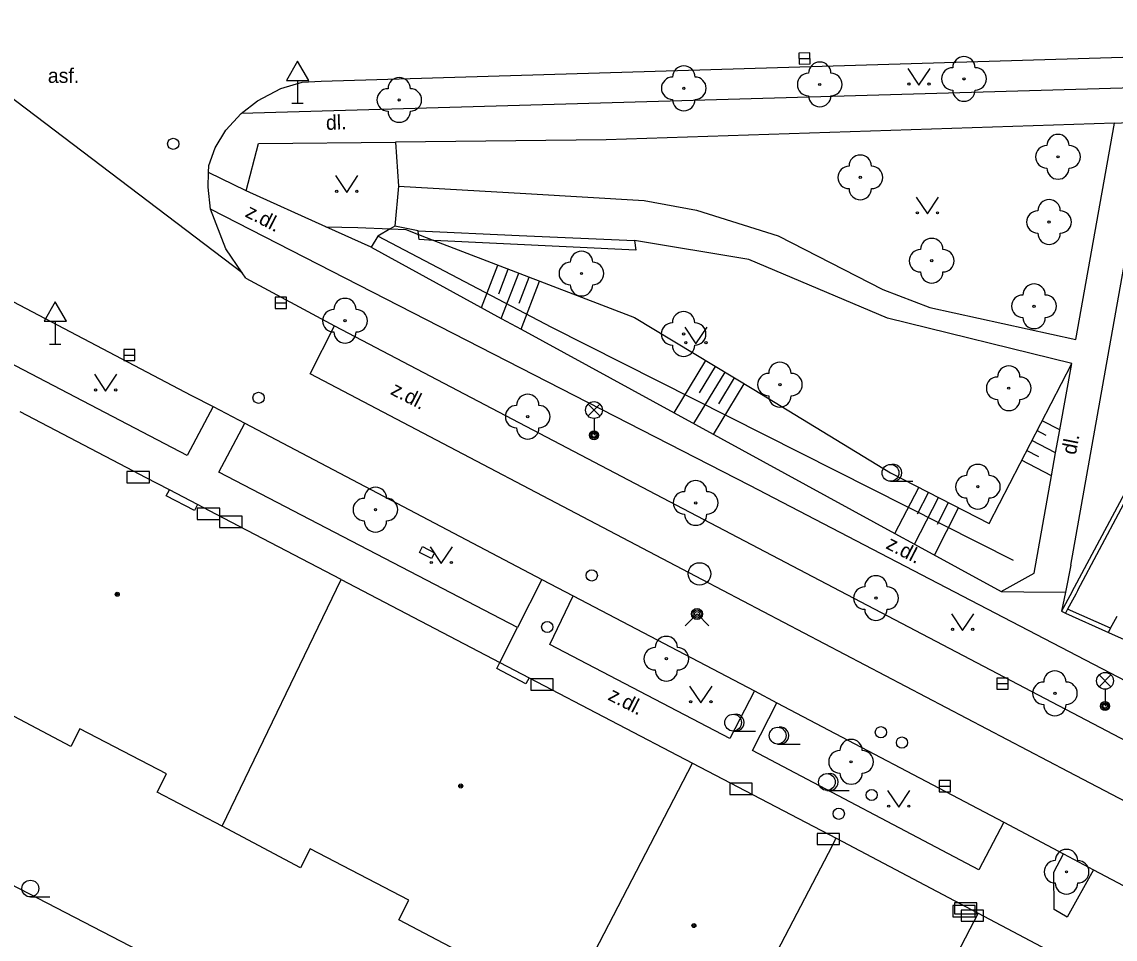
# Model space of a CAD drawing. Extents: x -595546 to -593986, y -1160845 to -1159202.
# Drawn here: x -595122.16 to -595073.34, y -1160822.34 to -1160781.39 of the extents above; entities that cross this region are included whole.
import ezdxf

# ---------------------------------------------------------------- set-up
doc = ezdxf.new("R2010")
doc.units = 0
for name, color, linetype in [('Level 22', 7, 'Continuous'), ('Level 24', 7, 'Continuous'), ('Level 27', 7, 'Continuous'), ('Level 28', 7, 'Continuous'), ('Level 31', 7, 'Continuous'), ('Level 33', 7, 'Continuous'), ('Level 34', 7, 'Continuous'), ('Level 36', 7, 'Continuous'), ('Level 39', 7, 'Continuous'), ('slaboproud - povrch.  znaky a tel. budka skut. velikost', 7, 'Continuous'), ('Specificka linie pasportu komunikaci', 7, 'Continuous'), ('TM - budovy zdene_ betonove - NP', 7, 'Continuous'), ('TM - budovy zdene_ betonove - VP', 7, 'Continuous'), ('TM - chodniky - VP', 7, 'Continuous'), ('TM - horni hrana svahu', 7, 'Continuous'), ('TM - komunikace - VP', 7, 'Continuous'), ('TM - letecke snimky - pomocna linie', 7, 'Continuous'), ('TM - plot drateny_ kovovy - VP', 7, 'Continuous'), ('TM - plot zivy neuzavreny', 7, 'Continuous'), ('TM - podezdivka plotu - VP', 7, 'Continuous'), ('TM - popis povrchu', 7, 'Continuous'), ('TM - rozhrani mezi zpev. plochami mezi sebou - VP', 7, 'Continuous'), ('TM - rozhrani ploch obecne - VP', 7, 'Continuous'), ('TM - srafovani', 7, 'Continuous'), ('TM - vjezd na pozemek', 7, 'Continuous')]:
    doc.layers.add(name, color=color, linetype=linetype)

msp = doc.modelspace()

# ---------------------------------------------------------------- linework, layer by layer
at = {"layer": 'Level 22'}
for centre in [(-595086.53, -1160784.18), (-595080.09, -1160783.93), (-595092.6, -1160784.35), (-595105.31, -1160784.87), (-595075.89, -1160787.41), (-595084.72, -1160788.33), (-595076.29, -1160790.32), (-595081.53, -1160792.05), (-595097.17, -1160792.62), (-595076.96, -1160794.08), (-595107.73, -1160794.73), (-595092.61, -1160795.32), (-595088.31, -1160797.58), (-595078.09, -1160797.74), (-595099.57, -1160799.01), (-595079.47, -1160802.14), (-595092.07, -1160802.86), (-595106.37, -1160803.16), (-595084.02, -1160807.11), (-595093.38, -1160809.82), (-595076.03, -1160811.36), (-595085.13, -1160814.42), (-595075.51, -1160819.33)]:
    msp.add_circle(centre, 0.05, dxfattribs=at)
for centre, start, end in [((-595086.53, -1160783.68), 0, 180), ((-595080.09, -1160783.43), 0, 180), ((-595092.6, -1160783.85), 0, 180), ((-595087.03, -1160784.18), 90, 270), ((-595086.03, -1160784.18), 270, 90), ((-595080.59, -1160783.93), 90, 270), ((-595079.59, -1160783.93), 270, 90), ((-595105.31, -1160784.37), 0, 180), ((-595093.1, -1160784.35), 90, 270), ((-595092.1, -1160784.35), 270, 90), ((-595105.81, -1160784.87), 90, 270), ((-595104.81, -1160784.87), 270, 90), ((-595086.53, -1160784.68), 180, 0), ((-595080.09, -1160784.43), 180, 0), ((-595092.6, -1160784.85), 180, 0), ((-595105.31, -1160785.37), 180, 0), ((-595075.89, -1160786.91), 0, 180), ((-595076.39, -1160787.41), 90, 270), ((-595075.39, -1160787.41), 270, 90), ((-595084.72, -1160787.83), 0, 180), ((-595085.22, -1160788.33), 90, 270), ((-595084.22, -1160788.33), 270, 90), ((-595075.89, -1160787.91), 180, 0), ((-595084.72, -1160788.83), 180, 0), ((-595076.29, -1160789.82), 0, 180), ((-595076.79, -1160790.32), 90, 270), ((-595075.79, -1160790.32), 270, 90), ((-595081.53, -1160791.55), 0, 180), ((-595076.29, -1160790.82), 180, 0), ((-595097.17, -1160792.12), 0, 180), ((-595082.03, -1160792.05), 90, 270), ((-595081.03, -1160792.05), 270, 90), ((-595097.67, -1160792.62), 90, 270), ((-595096.67, -1160792.62), 270, 90), ((-595081.53, -1160792.55), 180, 0), ((-595076.96, -1160793.58), 0, 180), ((-595097.17, -1160793.12), 180, 0), ((-595107.73, -1160794.23), 0, 180), ((-595077.46, -1160794.08), 90, 270), ((-595076.46, -1160794.08), 270, 90), ((-595108.23, -1160794.73), 90, 270), ((-595107.23, -1160794.73), 270, 90), ((-595092.61, -1160794.82), 0, 180), ((-595093.11, -1160795.32), 90, 270), ((-595092.11, -1160795.32), 270, 90), ((-595076.96, -1160794.58), 180, 0), ((-595107.73, -1160795.23), 180, 0), ((-595092.61, -1160795.82), 180, 0), ((-595088.31, -1160797.08), 0, 180), ((-595078.09, -1160797.24), 0, 180), ((-595088.81, -1160797.58), 90, 270), ((-595087.81, -1160797.58), 270, 90), ((-595078.59, -1160797.74), 90, 270), ((-595077.59, -1160797.74), 270, 90), ((-595099.57, -1160798.51), 0, 180), ((-595088.31, -1160798.08), 180, 0), ((-595078.09, -1160798.24), 180, 0), ((-595100.07, -1160799.01), 90, 270), ((-595099.07, -1160799.01), 270, 90), ((-595099.57, -1160799.51), 180, 0), ((-595079.47, -1160801.64), 0, 180), ((-595092.07, -1160802.36), 0, 180), ((-595079.97, -1160802.14), 90, 270), ((-595078.97, -1160802.14), 270, 90), ((-595106.37, -1160802.66), 0, 180), ((-595092.57, -1160802.86), 90, 270), ((-595091.57, -1160802.86), 270, 90), ((-595106.87, -1160803.16), 90, 270), ((-595105.87, -1160803.16), 270, 90), ((-595079.47, -1160802.64), 180, 0), ((-595106.37, -1160803.66), 180, 0), ((-595092.07, -1160803.36), 180, 0), ((-595084.02, -1160806.61), 0, 180), ((-595084.52, -1160807.11), 90, 270), ((-595083.52, -1160807.11), 270, 90), ((-595084.02, -1160807.61), 180, 0), ((-595093.38, -1160809.32), 0, 180), ((-595093.88, -1160809.82), 90, 270), ((-595092.88, -1160809.82), 270, 90), ((-595093.38, -1160810.32), 180, 0), ((-595076.03, -1160810.86), 0, 180), ((-595076.53, -1160811.36), 90, 270), ((-595075.53, -1160811.36), 270, 90), ((-595076.03, -1160811.86), 180, 0), ((-595085.13, -1160813.92), 0, 180), ((-595085.63, -1160814.42), 90, 270), ((-595084.63, -1160814.42), 270, 90), ((-595085.13, -1160814.92), 180, 0), ((-595075.51, -1160818.83), 0, 180), ((-595076.01, -1160819.33), 90, 270), ((-595075.01, -1160819.33), 270, 90), ((-595075.51, -1160819.83), 180, 0)]:
    msp.add_arc(centre, 0.5, start, end, dxfattribs=at)
at = {"layer": 'Level 24'}
for points in [[(-595117.467, -1160801.958), (-595116.467, -1160801.958), (-595116.467, -1160801.458), (-595117.467, -1160801.458)], [(-595114.327, -1160803.598), (-595113.327, -1160803.598), (-595113.327, -1160803.098), (-595114.327, -1160803.098)], [(-595113.328, -1160803.959), (-595112.328, -1160803.959), (-595112.328, -1160803.459), (-595113.328, -1160803.459)], [(-595099.438, -1160811.219), (-595098.438, -1160811.219), (-595098.438, -1160810.719), (-595099.438, -1160810.719)], [(-595090.548, -1160815.879), (-595089.548, -1160815.879), (-595089.548, -1160815.379), (-595090.548, -1160815.379)], [(-595086.647, -1160818.118), (-595085.647, -1160818.118), (-595085.647, -1160817.618), (-595086.647, -1160817.618)], [(-595080.587, -1160821.338), (-595079.587, -1160821.338), (-595079.587, -1160820.838), (-595080.587, -1160820.838)], [(-595080.508, -1160821.209), (-595079.508, -1160821.209), (-595079.508, -1160820.709), (-595080.508, -1160820.709)], [(-595080.218, -1160821.539), (-595079.218, -1160821.539), (-595079.218, -1160821.039), (-595080.218, -1160821.039)]]:
    msp.add_lwpolyline(points, close=True, dxfattribs=at)
at = {"layer": 'Level 27'}
for p, q in [((-595087.46, -1160783.026), (-595086.96, -1160783.014)), ((-595110.85, -1160793.93), (-595110.35, -1160793.93)), ((-595117.61, -1160796.26), (-595117.11, -1160796.26)), ((-595078.62, -1160810.93), (-595078.12, -1160810.93)), ((-595081.19, -1160815.51), (-595080.69, -1160815.51))]:
    msp.add_line(p, q, dxfattribs=at)
for points in [[(-595087.454, -1160783.276), (-595086.954, -1160783.264), (-595086.966, -1160782.764), (-595087.466, -1160782.776)], [(-595110.85, -1160794.18), (-595110.35, -1160794.18), (-595110.35, -1160793.68), (-595110.85, -1160793.68)], [(-595117.61, -1160796.51), (-595117.11, -1160796.51), (-595117.11, -1160796.01), (-595117.61, -1160796.01)], [(-595078.62, -1160811.18), (-595078.12, -1160811.18), (-595078.12, -1160810.68), (-595078.62, -1160810.68)], [(-595081.19, -1160815.76), (-595080.69, -1160815.76), (-595080.69, -1160815.26), (-595081.19, -1160815.26)]]:
    msp.add_lwpolyline(points, close=True, dxfattribs=at)
msp.add_circle((-595091.9, -1160806.03), 0.5, dxfattribs=at)
at = {"layer": 'Level 28'}
for centre in [(-595111.59, -1160798.17), (-595096.71, -1160806.1), (-595083.8, -1160813.1), (-595082.86, -1160813.56), (-595084.21, -1160815.9), (-595085.68, -1160816.74)]:
    msp.add_circle(centre, 0.25, dxfattribs=at)
at = {"layer": 'Level 31'}
msp.add_lwpolyline([(-595092.54, -1160808.35), (-595092.01, -1160807.82), (-595091.48, -1160808.35)], dxfattribs=at)
for centre, radius in [((-595115.4, -1160786.83), 0.25), ((-595092.01, -1160807.82), 0.25), ((-595092.01, -1160807.82), 0.18), ((-595092.01, -1160807.82), 0.11), ((-595098.7, -1160808.4), 0.25)]:
    msp.add_circle(centre, radius, dxfattribs=at)
at = {"layer": 'Level 33'}
for p, q in [((-595096.875, -1160798.98), (-595096.345, -1160798.45)), ((-595096.875, -1160798.45), (-595096.345, -1160798.98)), ((-595096.61, -1160799.09), (-595096.61, -1160799.84)), ((-595074.055, -1160811.07), (-595073.525, -1160810.54)), ((-595074.055, -1160810.54), (-595073.525, -1160811.07)), ((-595073.79, -1160811.18), (-595073.79, -1160811.93))]:
    msp.add_line(p, q, dxfattribs=at)
for centre, radius in [((-595096.61, -1160798.715), 0.375), ((-595096.61, -1160799.84), 0.2), ((-595096.61, -1160799.84), 0.145), ((-595096.61, -1160799.84), 0.0876), ((-595073.79, -1160810.805), 0.375), ((-595073.79, -1160811.93), 0.2), ((-595073.79, -1160811.93), 0.145), ((-595073.79, -1160811.93), 0.0876)]:
    msp.add_circle(centre, radius, dxfattribs=at)
at = {"layer": 'Level 34'}
for p, q in [((-595109.85, -1160784.002), (-595109.85, -1160785.02)), ((-595110.1, -1160785.02), (-595109.6, -1160785.02)), ((-595120.67, -1160794.752), (-595120.67, -1160795.77)), ((-595120.92, -1160795.77), (-595120.42, -1160795.77))]:
    msp.add_line(p, q, dxfattribs=at)
for points in [[(-595110.35, -1160784.002), (-595109.35, -1160784.002), (-595109.85, -1160783.136)], [(-595121.17, -1160794.752), (-595120.17, -1160794.752), (-595120.67, -1160793.886)]]:
    msp.add_lwpolyline(points, close=True, dxfattribs=at)
at = {"layer": 'Level 36'}
for p, q in [((-595083.37, -1160801.895), (-595082.37, -1160801.895)), ((-595090.4, -1160813.045), (-595089.4, -1160813.045)), ((-595088.41, -1160813.625), (-595087.41, -1160813.625)), ((-595086.21, -1160815.695), (-595085.21, -1160815.695)), ((-595121.78, -1160820.455), (-595120.905, -1160820.455))]:
    msp.add_line(p, q, dxfattribs=at)
for points in [[(-595082.6, -1160783.46), (-595082.1, -1160784.21), (-595081.6, -1160783.46)], [(-595108.15, -1160788.25), (-595107.65, -1160789), (-595107.15, -1160788.25)], [(-595082.22, -1160789.21), (-595081.72, -1160789.96), (-595081.22, -1160789.21)], [(-595092.56, -1160795.01), (-595092.06, -1160795.76), (-595091.56, -1160795.01)], [(-595118.92, -1160797.12), (-595118.42, -1160797.87), (-595117.92, -1160797.12)], [(-595103.93, -1160804.82), (-595103.43, -1160805.57), (-595102.93, -1160804.82)], [(-595080.65, -1160807.81), (-595080.15, -1160808.56), (-595079.65, -1160807.81)], [(-595092.34, -1160811.04), (-595091.84, -1160811.79), (-595091.34, -1160811.04)], [(-595083.5, -1160815.7), (-595083, -1160816.45), (-595082.5, -1160815.7)]]:
    msp.add_lwpolyline(points, dxfattribs=at)
for centre, radius in [((-595082.55, -1160784.16), 0.05), ((-595081.651, -1160784.16), 0.05), ((-595108.1, -1160788.95), 0.05), ((-595107.201, -1160788.95), 0.05), ((-595082.17, -1160789.91), 0.05), ((-595081.271, -1160789.91), 0.05), ((-595092.51, -1160795.71), 0.05), ((-595091.611, -1160795.71), 0.05), ((-595118.87, -1160797.82), 0.05), ((-595117.971, -1160797.82), 0.05), ((-595083.37, -1160801.52), 0.375), ((-595103.88, -1160805.52), 0.05), ((-595102.981, -1160805.52), 0.05), ((-595080.6, -1160808.51), 0.05), ((-595079.701, -1160808.51), 0.05), ((-595092.29, -1160811.74), 0.05), ((-595091.391, -1160811.74), 0.05), ((-595090.4, -1160812.67), 0.375), ((-595088.41, -1160813.25), 0.375), ((-595086.21, -1160815.32), 0.375), ((-595083.45, -1160816.4), 0.05), ((-595082.551, -1160816.4), 0.05), ((-595121.78, -1160820.08), 0.375)]:
    msp.add_circle(centre, radius, dxfattribs=at)
for centre in [(-595083.245, -1160801.52), (-595090.275, -1160812.67), (-595088.285, -1160813.25), (-595086.085, -1160815.32)]:
    msp.add_arc(centre, 0.375, 260.4059, 99.5941, dxfattribs=at)
at = {"layer": 'Level 39'}
for centre, radius in [((-595117.9, -1160806.94), 0.09), ((-595117.9, -1160806.94), 0.0398), ((-595102.56, -1160815.5), 0.09), ((-595102.56, -1160815.5), 0.0398), ((-595092.15, -1160821.73), 0.09), ((-595092.15, -1160821.73), 0.0398)]:
    msp.add_circle(centre, radius, dxfattribs=at)
at = {"layer": 'slaboproud - povrch.  znaky a tel. budka skut. velikost'}
msp.add_lwpolyline([(-595104.27, -1160804.81), (-595103.74, -1160805.09), (-595103.87, -1160805.35), (-595104.41, -1160805.07), (-595104.27, -1160804.81)], dxfattribs=at)
at = {"layer": 'Specificka linie pasportu komunikaci'}
msp.add_lwpolyline([(-595112.32, -1160792.59), (-595135.43, -1160775.06)], dxfattribs=at)
at = {"layer": 'TM - budovy zdene_ betonove - NP'}
for points in [[(-595114.31, -1160802.93), (-595114.45, -1160803.2), (-595115.71, -1160802.54), (-595115.57, -1160802.28)], [(-595099.5, -1160810.67), (-595099.65, -1160810.94), (-595100.95, -1160810.26), (-595100.81, -1160809.98)]]:
    msp.add_lwpolyline(points, dxfattribs=at)
at = {"layer": 'TM - budovy zdene_ betonove - VP'}
for points in [[(-595115.57, -1160802.28), (-595116.64, -1160801.72), (-595117.17, -1160801.44), (-595122.24, -1160798.79)], [(-595114.31, -1160802.93), (-595115.57, -1160802.28)], [(-595107.9, -1160806.28), (-595113.5, -1160803.36), (-595114.03, -1160803.08), (-595114.31, -1160802.93)], [(-595113.22, -1160817.3), (-595107.9, -1160806.28)], [(-595107.9, -1160806.28), (-595100.81, -1160809.98)], [(-595100.81, -1160809.98), (-595099.5, -1160810.67)], [(-595119.98, -1160813.74), (-595126.28, -1160810.41)], [(-595099.5, -1160810.67), (-595092.21, -1160814.48)], [(-595119.57, -1160812.95), (-595119.98, -1160813.74)], [(-595115.7, -1160814.96), (-595119.57, -1160812.95)], [(-595097.4, -1160824.49), (-595092.21, -1160814.48)], [(-595092.21, -1160814.48), (-595085.79, -1160817.83)], [(-595116.12, -1160815.77), (-595115.7, -1160814.96)], [(-595113.22, -1160817.3), (-595116.12, -1160815.77)], [(-595109.72, -1160819.15), (-595113.22, -1160817.3)], [(-595092.13, -1160829.96), (-595085.96, -1160818.15), (-595085.82, -1160817.88), (-595085.79, -1160817.83)], [(-595085.79, -1160817.83), (-595079.45, -1160821.18)], [(-595109.28, -1160818.3), (-595109.72, -1160819.15)], [(-595104.88, -1160820.6), (-595109.28, -1160818.3)], [(-595105.33, -1160821.47), (-595104.88, -1160820.6)], [(-595085.78, -1160833.37), (-595079.62, -1160821.51), (-595079.48, -1160821.25), (-595079.45, -1160821.18)], [(-595079.45, -1160821.18), (-595070.99, -1160825.65)], [(-595099.02, -1160824.8), (-595105.33, -1160821.47)]]:
    msp.add_lwpolyline(points, dxfattribs=at)
at = {"layer": 'TM - chodniky - VP'}
for points in [[(-595072.5, -1160784.33), (-595112.37, -1160785.48)], [(-595105.34, -1160788.72), (-595099.65, -1160789.05), (-595094.37, -1160789.36), (-595092.03, -1160789.79), (-595088.39, -1160790.93), (-595083.72, -1160793.33), (-595081.62, -1160794.14), (-595075.09, -1160795.56), (-595073.37, -1160785.9)], [(-595073.37, -1160785.9), (-595096.07, -1160786.65)], [(-595075.32, -1160805.64), (-595073.65, -1160796.26), (-595071.79, -1160785.84)], [(-595096.07, -1160786.65), (-595105.48, -1160786.76)], [(-595112.15, -1160788.93), (-595111.6, -1160786.82), (-595105.48, -1160786.76)], [(-595108.59, -1160790.54), (-595112.15, -1160788.93)], [(-595105.34, -1160788.72), (-595105.5, -1160790.5)], [(-595067.01, -1160816.55), (-595065.88, -1160814.45), (-595089.65, -1160802.09), (-595113.74, -1160789.74)], [(-595106.56, -1160791.45), (-595108.59, -1160790.54)], [(-595104.46, -1160790.71), (-595105.5, -1160790.5)], [(-595104.46, -1160790.71), (-595099.96, -1160790.92), (-595094.8, -1160791.15)], [(-595106.56, -1160791.45), (-595100.75, -1160794.63), (-595099.86, -1160795.11), (-595083.17, -1160804.23), (-595082.3, -1160804.71), (-595078.43, -1160806.82)], [(-595075.28, -1160796.63), (-595083.51, -1160794.62), (-595089.7, -1160792), (-595094.8, -1160791.15)], [(-595113.62, -1160798.56), (-595114.78, -1160800.74), (-595125.42, -1160795.19), (-595124.28, -1160792.97)], [(-595078.43, -1160806.82), (-595076.96, -1160806), (-595076.18, -1160801.65), (-595076, -1160800.63), (-595075.81, -1160799.6), (-595075.28, -1160796.63)], [(-595100.03, -1160808.43), (-595113.36, -1160801.49), (-595112.21, -1160799.3)], [(-595075.32, -1160805.64), (-595075.56, -1160806.84)], [(-595098.94, -1160806.28), (-595100.03, -1160808.43)], [(-595089.44, -1160811.25), (-595090.55, -1160813.38), (-595098.59, -1160809.18), (-595097.54, -1160807.01)], [(-595075.56, -1160806.84), (-595075.74, -1160807.69)], [(-595078.31, -1160817.12), (-595079.43, -1160819.24), (-595089.53, -1160813.92), (-595088.44, -1160811.79)], [(-595074.3, -1160819.24), (-595075.48, -1160821.35), (-595076.06, -1160821.02), (-595076.07, -1160819.35), (-595075.64, -1160818.53)]]:
    msp.add_lwpolyline(points, dxfattribs=at)
at = {"layer": 'TM - horni hrana svahu'}
for points in [[(-595108.59, -1160790.54), (-595107.15, -1160790.57), (-595105.72, -1160790.63)], [(-595105.72, -1160790.63), (-595105.01, -1160790.66), (-595104.45, -1160790.88)], [(-595104.45, -1160790.88), (-595103.76, -1160791.14)], [(-595103.76, -1160791.14), (-595094.8, -1160794.59), (-595089.47, -1160797.8), (-595083.37, -1160801.52), (-595078.97, -1160803.78), (-595075.28, -1160796.63)]]:
    msp.add_lwpolyline(points, dxfattribs=at)
at = {"layer": 'TM - komunikace - VP'}
for points in [[(-595108.8, -1160784.03), (-595072.5, -1160782.94)], [(-595112.37, -1160785.48), (-595111.64, -1160784.91), (-595110.6, -1160784.36), (-595109.64, -1160784.08), (-595108.8, -1160784.03)], [(-595113.82, -1160788.11), (-595113.81, -1160787.8), (-595113.53, -1160787.01), (-595113.05, -1160786.22), (-595112.37, -1160785.48)], [(-595113.74, -1160789.74), (-595113.84, -1160788.77), (-595113.82, -1160788.11)], [(-595112.32, -1160792.59), (-595113.05, -1160791.52), (-595113.74, -1160789.74)], [(-595112.16, -1160792.82), (-595112.32, -1160792.59)], [(-595124.28, -1160792.97), (-595114.58, -1160798.06)], [(-595112.16, -1160792.82), (-595108.2, -1160794.96)], [(-595108.2, -1160794.96), (-595067.01, -1160816.55)], [(-595114.58, -1160798.06), (-595113.62, -1160798.56)], [(-595113.62, -1160798.56), (-595112.21, -1160799.3)], [(-595112.21, -1160799.3), (-595098.94, -1160806.28)], [(-595098.94, -1160806.28), (-595097.54, -1160807.01)], [(-595097.54, -1160807.01), (-595089.44, -1160811.25)], [(-595089.44, -1160811.25), (-595088.44, -1160811.79)], [(-595088.44, -1160811.79), (-595078.31, -1160817.12)], [(-595078.31, -1160817.12), (-595075.64, -1160818.53)], [(-595075.64, -1160818.53), (-595074.3, -1160819.24)], [(-595074.3, -1160819.24), (-595068.98, -1160822.05)]]:
    msp.add_lwpolyline(points, dxfattribs=at)
at = {"layer": 'TM - letecke snimky - pomocna linie'}
msp.add_lwpolyline([(-595129.76, -1160813.74), (-595124.77, -1160818.79), (-595116.1, -1160823.28)], dxfattribs=at)
at = {"layer": 'TM - plot drateny_ kovovy - VP'}
for points in [[(-595075.01, -1160806.76), (-595071.13, -1160799.49)], [(-595075.01, -1160806.76), (-595075.1, -1160806.93), (-595075.46, -1160807.6)], [(-595075.46, -1160807.6), (-595075.55, -1160807.78)], [(-595073.54, -1160808.46), (-595075.46, -1160807.6)]]:
    msp.add_lwpolyline(points, dxfattribs=at)
at = {"layer": 'TM - plot zivy neuzavreny'}
msp.add_lwpolyline([(-595077.88, -1160805.43), (-595098.49, -1160795.03), (-595106.27, -1160790.95)], dxfattribs=at)
at = {"layer": 'TM - podezdivka plotu - VP'}
for points in [[(-595075.28, -1160806.84), (-595071.32, -1160799.45)], [(-595075.28, -1160806.84), (-595075.74, -1160807.69)], [(-595075.74, -1160807.69), (-595075.55, -1160807.78)], [(-595075.55, -1160807.78), (-595073.64, -1160808.64)], [(-595073.64, -1160808.64), (-595073.54, -1160808.46)]]:
    msp.add_lwpolyline(points, dxfattribs=at)
at = {"layer": 'TM - rozhrani mezi zpev. plochami mezi sebou - VP'}
for points in [[(-595073.37, -1160785.9), (-595071.79, -1160785.84)], [(-595112.15, -1160788.93), (-595113.82, -1160788.109)], [(-595067.34, -1160819.1), (-595075.42, -1160814.87), (-595091.77, -1160806.29), (-595109.29, -1160797.1), (-595108.2, -1160794.96)], [(-595100.81, -1160809.98), (-595100.03, -1160808.43)]]:
    msp.add_lwpolyline(points, dxfattribs=at)
at = {"layer": 'TM - rozhrani ploch obecne - VP'}
for points in [[(-595105.48, -1160786.76), (-595105.34, -1160788.72)], [(-595105.72, -1160790.63), (-595106.27, -1160790.95)], [(-595105.5, -1160790.5), (-595105.72, -1160790.63)], [(-595106.27, -1160790.95), (-595106.56, -1160791.45)], [(-595104.45, -1160790.88), (-595104.46, -1160790.71)], [(-595103.76, -1160791.14), (-595104.42, -1160791.1), (-595104.45, -1160790.88)], [(-595094.8, -1160791.15), (-595094.74, -1160791.58), (-595103.76, -1160791.14)], [(-595078.43, -1160806.82), (-595077.41, -1160806.83), (-595075.56, -1160806.84)], [(-595073.54, -1160808.46), (-595073.25, -1160807.92)]]:
    msp.add_lwpolyline(points, dxfattribs=at)
at = {"layer": 'TM - srafovani'}
for points in [[(-595101.64, -1160794.14), (-595100.9, -1160792.24)], [(-595100.86, -1160793.53), (-595100.44, -1160792.42)], [(-595100.75, -1160794.63), (-595099.97, -1160792.6)], [(-595099.95, -1160793.94), (-595099.5, -1160792.78)], [(-595099.86, -1160795.11), (-595099.04, -1160792.96)], [(-595093.03, -1160798.84), (-595091.62, -1160796.51)], [(-595091.9, -1160797.95), (-595091.19, -1160796.77)], [(-595092.15, -1160799.32), (-595090.76, -1160797.02)], [(-595091.03, -1160798.44), (-595090.33, -1160797.28)], [(-595091.27, -1160799.8), (-595089.9, -1160797.54)], [(-595075.81, -1160799.6), (-595076.6, -1160799.19)], [(-595076.42, -1160799.85), (-595076.83, -1160799.63)], [(-595076, -1160800.63), (-595077.06, -1160800.08)], [(-595076.75, -1160800.8), (-595077.29, -1160800.52)], [(-595076.18, -1160801.65), (-595077.52, -1160800.96)], [(-595083.17, -1160804.23), (-595082.11, -1160802.17)], [(-595082.3, -1160804.71), (-595081.22, -1160802.62)], [(-595082.16, -1160803.35), (-595081.67, -1160802.39)], [(-595081.27, -1160803.81), (-595080.78, -1160802.85)], [(-595081.41, -1160805.19), (-595080.33, -1160803.08)]]:
    msp.add_lwpolyline(points, dxfattribs=at)
at = {"layer": 'TM - vjezd na pozemek'}
msp.add_lwpolyline([(-595073.64, -1160808.64), (-595072.53, -1160809.14)], dxfattribs=at)

# ---------------------------------------------------------------- texts
at = {"layer": 'TM - popis povrchu'}
msp.add_text('asf.', height=0.65, dxfattribs=at).set_placement((-595121, -1160784.11))
for s, rotation, p in [('dl.', 2.0159, (-595108.57, -1160786.21)), ('z.dl.', 332.7429, (-595112.23, -1160790.06)), ('z.dl.', 332.7429, (-595105.74, -1160797.99)), ('dl.', 78.9718, (-595075.1, -1160800.74)), ('z.dl.', 332.7429, (-595083.62, -1160804.87)), ('z.dl.', 332.7429, (-595096.03, -1160811.63))]:
    msp.add_text(s, height=0.65, rotation=rotation, dxfattribs=at).set_placement(p)

doc.saveas('drawing.dxf')
